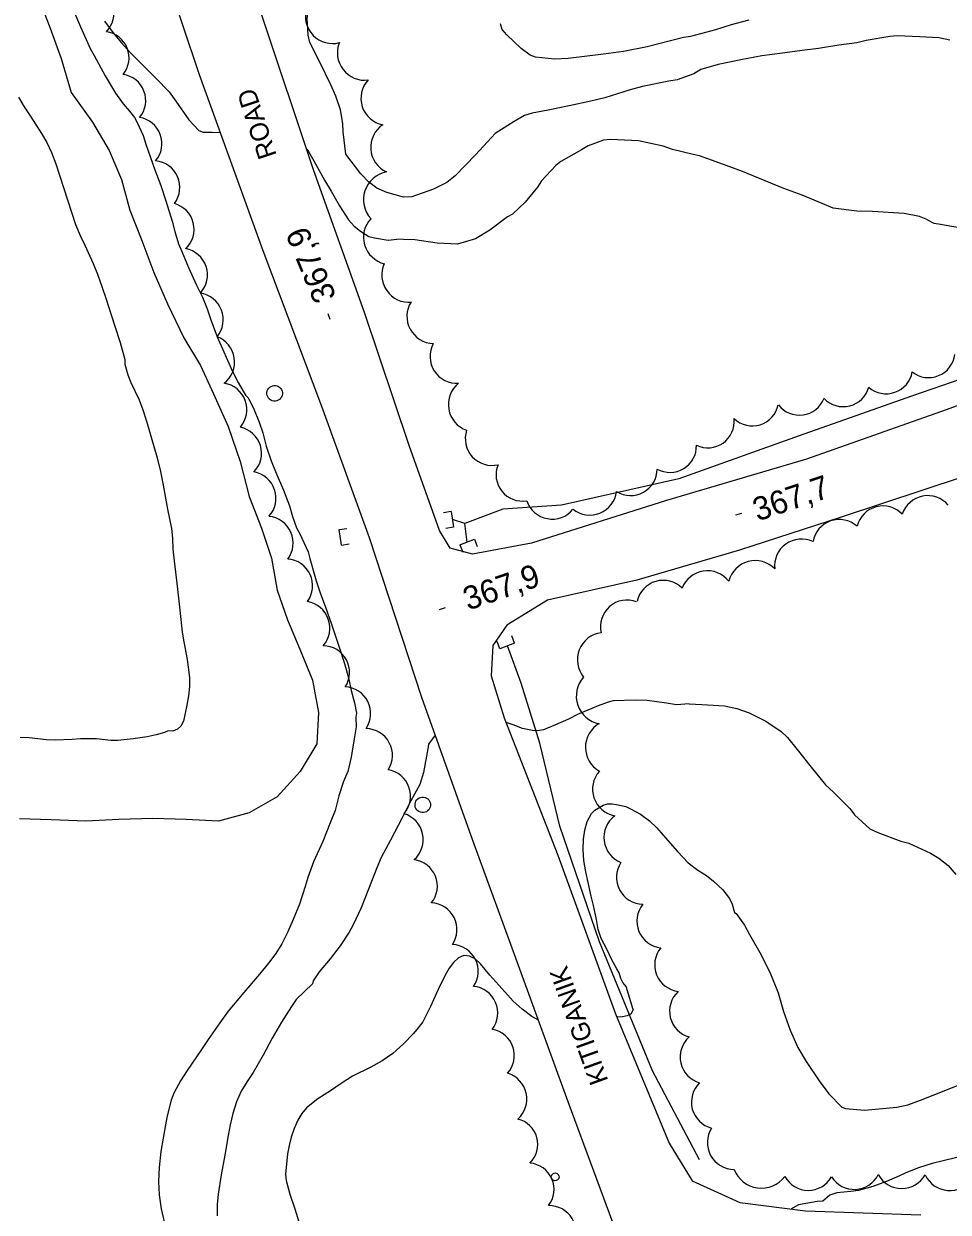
# Model space of a CAD drawing. Extents: x 287698 to 290158, y 5234163 to 5237182.
# Drawn here: x 288854 to 288972.8, y 5235484.4 to 5235637.2 of the extents above; entities that cross this region are included whole.
import ezdxf

# ---------------------------------------------------------------- set-up
doc = ezdxf.new("R2010")
doc.units = 0
for name, color, linetype in [('Niveau 1', 7, 'Continuous'), ('Niveau 2', 7, 'Continuous'), ('Niveau 21', 7, 'Continuous'), ('Niveau 26', 7, 'Continuous'), ('Niveau 3', 7, 'Continuous'), ('Niveau 36', 7, 'Continuous'), ('Niveau 4', 7, 'Continuous'), ('Niveau 44', 7, 'Continuous')]:
    doc.layers.add(name, color=color, linetype=linetype)

msp = doc.modelspace()

# ---------------------------------------------------------------- linework, layer by layer
at = {"layer": 'Niveau 1'}
for points in [[(288897.32, 5235617.89), (288895.4, 5235620.43), (288895.03, 5235623.29), (288895, 5235624.36), (288894.71, 5235626.11), (288894.1, 5235627.89), (288893.44, 5235629.34), (288892.04, 5235632.24), (288890.74, 5235634.78), (288890.52, 5235635.71), (288890.39, 5235637.85), (288890.58, 5235639.11), (288891.22, 5235641.08), (288891.71, 5235642.19), (288892.7, 5235644.85), (288893.63, 5235647.06), (288894.81, 5235649.61), (288895.41, 5235650.58), (288896.79, 5235652.68), (288897.3, 5235653.32)], [(288973.01, 5235635.09), (288971.6, 5235635.38), (288969.18, 5235635.49), (288966.26, 5235635.63), (288965.29, 5235635.54), (288962.27, 5235635.04), (288961.06, 5235634.74), (288958.76, 5235634.43), (288956.13, 5235633.99), (288954.05, 5235633.75), (288951.52, 5235633.43), (288948.86, 5235633.08), (288946.15, 5235632.55), (288943.25, 5235631.96), (288941.01, 5235631.29), (288940.09, 5235630.77), (288937.95, 5235629.96), (288936.89, 5235629.79), (288933.53, 5235629.14), (288931.91, 5235628.69), (288928.66, 5235627.68), (288926.87, 5235627.23), (288924.08, 5235626.64), (288921.4, 5235626.06), (288919.34, 5235625.71), (288918.34, 5235625.38), (288917.01, 5235624.61), (288914.56, 5235623.08), (288914.11, 5235622.58), (288912.04, 5235620.35), (288909.43, 5235617.62), (288908.36, 5235616.77), (288906.64, 5235615.91), (288903.85, 5235614.92), (288902.79, 5235614.91), (288900.66, 5235615.48), (288899.36, 5235616.05), (288898.29, 5235616.85), (288897.39, 5235617.8), (288897.32, 5235617.89)], [(288932.31, 5235510.43), (288931.4, 5235513.39), (288930.99, 5235513.9), (288930.74, 5235514.44), (288930.53, 5235515.15), (288930.21, 5235515.66), (288929.56, 5235516.82), (288928.97, 5235518.11), (288928.2, 5235519.58), (288927.82, 5235520.72), (288927.6, 5235522), (288927.23, 5235523.8), (288926.91, 5235525), (288926.55, 5235526.78), (288926.21, 5235528.16), (288925.96, 5235529.6), (288925.9, 5235531.03), (288925.91, 5235532.35), (288926.11, 5235533.52), (288926.38, 5235534.61), (288926.96, 5235535.66), (288927.4, 5235536.09), (288928.46, 5235536.72), (288929.03, 5235536.88), (288929.6, 5235536.9), (288930.17, 5235536.81), (288931.35, 5235536.53), (288931.99, 5235536.25), (288933.26, 5235535.55), (288934.4, 5235534.71), (288935.36, 5235533.79), (288936.17, 5235532.86), (288938, 5235530.75), (288939.4, 5235529.29), (288940.62, 5235528.38), (288941.73, 5235527.67), (288942.62, 5235526.93), (288943.84, 5235525.82), (288944.68, 5235524.71), (288945.02, 5235524), (288945.35, 5235522.92), (288945.57, 5235522.79)], [(288945.57, 5235522.79), (288946.63, 5235521.27), (288947.27, 5235520.11), (288948.76, 5235517.46), (288949.97, 5235515.03), (288950.97, 5235512.57), (288951.64, 5235510.17), (288952.48, 5235507.78), (288953.49, 5235505.56), (288954.55, 5235503.74), (288956.2, 5235501.26), (288957.47, 5235499.62), (288959.15, 5235497.89), (288959.6, 5235497.7), (288962.06, 5235497.51), (288962.98, 5235497.57), (288966.19, 5235497.88), (288967.62, 5235498.21), (288969.25, 5235498.79), (288972.49, 5235500.06), (288975.44, 5235501.26), (288976.61, 5235501.87), (288978.1, 5235502.63)], [(288920.14, 5235509.06), (288919.3, 5235509.55), (288918.03, 5235510.47), (288916.88, 5235511.53), (288915.83, 5235512.7), (288913.88, 5235514.88), (288912.69, 5235516.32), (288911.99, 5235516.94), (288911.27, 5235517.31), (288910.55, 5235517.37), (288909.87, 5235517.08), (288909.24, 5235516.5), (288908.65, 5235515.75), (288908.14, 5235514.87), (288907.25, 5235513.01), (288906.27, 5235510.82), (288905.27, 5235508.87), (288904.69, 5235508.08), (288904.07, 5235507.38), (288902.78, 5235506.05), (288901.43, 5235504.79), (288900.04, 5235503.83), (288898.58, 5235503.04), (288896.25, 5235501.86), (288894.76, 5235500.94), (288893.39, 5235500), (288891.76, 5235498.96), (288890.34, 5235497.82), (288889.74, 5235497.09), (288889.21, 5235496.2), (288888.75, 5235495.14), (288888.37, 5235494.04), (288888.09, 5235492.94), (288887.9, 5235491.88), (288887.62, 5235489.28), (288887.73, 5235488.45), (288888.2, 5235486.7), (288888.84, 5235484.8), (288889.51, 5235482.59)], [(288932.31, 5235510.43), (288932.05, 5235509.87), (288931.55, 5235509.63), (288930.96, 5235509.5), (288930.22, 5235509.47)]]:
    msp.add_lwpolyline(points, dxfattribs=at)
at = {"layer": 'Niveau 2'}
for points in [[(288855.92, 5235640.43), (288857.37, 5235636.62), (288858.81, 5235632.73), (288860.08, 5235628.35), (288862.8, 5235624.52), (288864.97, 5235620.89), (288866.55, 5235617.16), (288867.62, 5235613.23), (288869.14, 5235609.32), (288870.71, 5235605.21), (288872.46, 5235601.16), (288874.54, 5235596.81), (288876.68, 5235593.25), (288878.39, 5235589.61), (288880.26, 5235585.42), (288881.79, 5235580.89), (288882.95, 5235576.4), (288884.54, 5235572.35), (288885.84, 5235568.49), (288886.55, 5235564.38), (288887.87, 5235560.53), (288889.48, 5235556.77), (288891.1, 5235552.78), (288891.87, 5235548.64), (288891.64, 5235544.61), (288889.5, 5235541.04), (288886.57, 5235537.8), (288882.97, 5235535.72), (288879, 5235534.68), (288874.85, 5235534.89), (288870.57, 5235535.01), (288866.18, 5235534.88), (288861.94, 5235534.67), (288857.52, 5235534.82), (288853.45, 5235534.95)], [(288860.52, 5235638.58), (288861.29, 5235636.8), (288862.5, 5235634.02), (288863.03, 5235633.09), (288864.46, 5235630.49), (288865.79, 5235628.26), (288866.76, 5235626.89), (288867.57, 5235625.97), (288868.23, 5235625.14), (288868.57, 5235624.49), (288869.31, 5235622.82), (288869.69, 5235621.71), (288870.84, 5235618.41), (288871.59, 5235616.39), (288872.24, 5235614.43), (288873.04, 5235611.83), (288873.38, 5235610.48), (288873.88, 5235608.88), (288874.31, 5235607.92), (288875.16, 5235605.87), (288876.17, 5235603.57), (288876.94, 5235602.02), (288877.55, 5235600.54), (288878.03, 5235599.14), (288878.84, 5235596.93), (288879.52, 5235595.4), (288880.83, 5235592.47), (288881.55, 5235591.06), (288882.47, 5235589.44), (288882.84, 5235589.08), (288882.91, 5235588.91)], [(288864.38, 5235637.52), (288865.48, 5235636.03), (288866.55, 5235634.72), (288867.65, 5235633.48), (288868.8, 5235632.34), (288870.95, 5235630.2), (288872.65, 5235628.45), (288873.51, 5235627.22), (288875.21, 5235624.83), (288876.49, 5235623.45), (288877.06, 5235623.27), (288878.19, 5235623.24), (288879.27, 5235623.19)], [(288947.19, 5235637.64), (288944.89, 5235637.06), (288942.89, 5235636.42), (288939.68, 5235635.57), (288938.79, 5235635.44), (288934.13, 5235634.24), (288931.06, 5235633.63), (288928.5, 5235633.27), (288923.96, 5235632.71), (288922.19, 5235632.66), (288919.77, 5235632.88), (288919.07, 5235633.17), (288917.92, 5235634.02), (288916.08, 5235635.76), (288915.49, 5235636.47), (288915.26, 5235637.2)], [(288853.29, 5235627.74), (288854.03, 5235626.5), (288854.81, 5235625.34), (288856.27, 5235623.1), (288856.93, 5235621.92), (288857.55, 5235620.65), (288858.1, 5235619.19), (288858.61, 5235617.6), (288859.6, 5235614.55), (288860.62, 5235611.37), (288861.22, 5235609.95), (288861.81, 5235608.71), (288862.91, 5235606.35), (288863.46, 5235605), (288864.03, 5235603.42), (288864.56, 5235601.8), (288865.64, 5235598.42), (288866.39, 5235596.2), (288866.96, 5235594.03), (288866.99, 5235593.41), (288867.34, 5235592.07), (288867.76, 5235591.08), (288868.8, 5235588.84), (288869.28, 5235587.54), (288869.74, 5235586.09), (288870.35, 5235584.03), (288871.13, 5235581.37), (288871.54, 5235579.61), (288871.88, 5235577.85), (288872.46, 5235574.77), (288872.96, 5235572.29), (288873.08, 5235571.04), (288873.15, 5235569.65), (288873.31, 5235568.12), (288873.7, 5235564.88), (288874.05, 5235561.79), (288874.35, 5235558.96), (288874.55, 5235557.71), (288874.97, 5235555.43), (288875.27, 5235553.14), (288875.3, 5235551.96), (288875.16, 5235550.78), (288874.95, 5235549.58), (288874.5, 5235547.5), (288874.16, 5235546.88), (288873.74, 5235546.49), (288873.15, 5235546.22), (288872.56, 5235546.27), (288872.08, 5235546.07), (288871.01, 5235545.77), (288869.83, 5235545.52), (288868.04, 5235545.26), (288866.09, 5235545.03), (288865.18, 5235545.05), (288863.33, 5235545.23), (288861.27, 5235545.25), (288860.2, 5235545.16), (288858.02, 5235545.09), (288856.9, 5235545.14), (288854.69, 5235545.38), (288853.54, 5235545.4)], [(288969.97, 5235612.08), (288969.11, 5235612.39), (288967.14, 5235612.78), (288963.07, 5235613.06), (288961.06, 5235613.08), (288958, 5235613.49), (288956.59, 5235614.06), (288954.03, 5235615.15), (288951.68, 5235616.02), (288949.27, 5235617.01), (288946.37, 5235618.18), (288943.45, 5235619.28), (288940.82, 5235620.21), (288940.01, 5235620.4), (288937.38, 5235621.02), (288936.18, 5235621.45), (288933, 5235622.14), (288932.12, 5235622.16), (288929.4, 5235622.33), (288928.49, 5235622.23), (288926.55, 5235621.5), (288925.69, 5235620.98), (288923.02, 5235619.47), (288922.37, 5235618.97), (288920.55, 5235616.99), (288920, 5235616.2), (288918.45, 5235614.24), (288916.8, 5235612.72), (288916.18, 5235612.35), (288913.91, 5235610.64), (288912.04, 5235609.54), (288909.73, 5235608.87)], [(288890.35, 5235621.07), (288890.6, 5235620.77), (288891.27, 5235619.55), (288892.62, 5235617.09), (288893.48, 5235615.67), (288894.57, 5235613.79), (288895.74, 5235611.96), (288896.44, 5235611.18), (288897.28, 5235610.53), (288898.32, 5235609.83), (288899.05, 5235609.66), (288900.82, 5235609.38), (288901.94, 5235609.5), (288901.94, 5235609.5)], [(288969.97, 5235612.08), (288970.95, 5235611.57), (288971.57, 5235611.47), (288974.28, 5235610.98), (288977.44, 5235610.42), (288979.07, 5235610.02), (288980.81, 5235609.52), (288982.81, 5235609.1), (288984.67, 5235608.77), (288987.94, 5235608.2), (288990.65, 5235607.77), (288993.21, 5235607.4), (288995.84, 5235606.95), (288997.02, 5235606.42), (288997.51, 5235606.05), (288998.33, 5235605.32), (288998.44, 5235604.65), (288998.27, 5235604.16), (288997.72, 5235602.9), (288997.46, 5235601.85), (288996.75, 5235600.1), (288996.33, 5235599.66), (288996.2, 5235599.57)], [(288909.73, 5235608.87), (288907.11, 5235608.99), (288904.26, 5235609.41), (288902.79, 5235609.47), (288901.94, 5235609.5)], [(288882.91, 5235588.91), (288883.49, 5235587.78), (288884.25, 5235585.97), (288884.71, 5235584.58), (288885.16, 5235582.86), (288885.77, 5235581.01), (288886.44, 5235579.39), (288887.37, 5235577.24), (288888.12, 5235575.21), (288888.53, 5235573.84), (288889.04, 5235572.37), (288889.45, 5235571.62), (288890.52, 5235569.31), (288890.77, 5235568.43), (288891.58, 5235565.57), (288892.12, 5235563.9), (288892.74, 5235562.32), (288893.55, 5235560), (288894.54, 5235557.04), (288895.19, 5235554.94), (288895.76, 5235552.94), (288896.06, 5235551.47), (288896.49, 5235549.87), (288896.74, 5235548.55), (288896.68, 5235548.05), (288896.7, 5235546.8), (288896.63, 5235546.29), (288896.4, 5235544.99)], [(288939.51, 5235549.74), (288937.88, 5235549.62), (288936.58, 5235549.85), (288934.12, 5235550.19), (288932.61, 5235550.2), (288929.75, 5235550.13), (288929.12, 5235549.97), (288927.82, 5235549.48), (288925.17, 5235548.37), (288923.99, 5235547.78), (288922.35, 5235547.04), (288920.8, 5235546.4), (288920, 5235546.26), (288919.36, 5235546.3), (288918.09, 5235546.57), (288916.87, 5235547.05), (288915.98, 5235547.37)], [(288939.51, 5235549.74), (288941.14, 5235549.67), (288944.07, 5235549.48), (288945.64, 5235549.15), (288947.24, 5235548.58), (288949.35, 5235547.53), (288951.32, 5235546.21), (288952.13, 5235545.43), (288953.4, 5235543.88), (288955.19, 5235541.61), (288957.04, 5235539.35), (288958.08, 5235538.4), (288960.15, 5235536.27), (288960.77, 5235535.47), (288962.75, 5235533.68), (288963.77, 5235533.2), (288966.72, 5235532.1), (288967.73, 5235531.83), (288970.53, 5235530.54), (288971.61, 5235529.9), (288972.79, 5235528.96), (288973.79, 5235527.8)], [(288906.87, 5235545.71), (288906.01, 5235544.55), (288905.9, 5235543.97), (288905.36, 5235540.92), (288904.87, 5235539.37), (288904.44, 5235538.53), (288903.54, 5235536.88), (288902.63, 5235535.09), (288901.13, 5235532.22), (288899.91, 5235530), (288899.35, 5235528.66), (288898.31, 5235525.92), (288897.35, 5235523.51), (288896.34, 5235521.35), (288895.79, 5235520.37), (288894.64, 5235518.62), (288893.35, 5235516.95), (288891.95, 5235515.27), (288891.18, 5235514.12), (288891.1, 5235513.75)], [(288896.4, 5235544.99), (288896.05, 5235542.88), (288895.64, 5235541.05), (288895.07, 5235539.76), (288894.47, 5235537.94), (288893.99, 5235536.02), (288893.37, 5235534.46), (288892.41, 5235532.06), (288891.23, 5235529.42), (288890.48, 5235527.44), (288890.15, 5235526.25), (288889.42, 5235523.97), (288888.62, 5235522), (288887.88, 5235520.36), (288887.16, 5235518.9), (288886.37, 5235517.65), (288885.44, 5235516.4), (288884.27, 5235514.98), (288882.26, 5235512.65), (288880.24, 5235510.23), (288879.2, 5235508.73), (288877.68, 5235506.6), (288876.75, 5235505.17), (288874.98, 5235502.61), (288874.13, 5235501.28), (288873.28, 5235499.68), (288872.92, 5235498.79), (288872.4, 5235496.77), (288872.2, 5235495.61), (288871.6, 5235492.2), (288871.37, 5235490.11), (288871.31, 5235488.34), (288871.37, 5235486.61), (288871.64, 5235484.8), (288872.08, 5235482.97)], [(288891.1, 5235513.75), (288889.01, 5235511.72), (288888.39, 5235510.84), (288887.13, 5235508.83), (288885.9, 5235506.77), (288884.76, 5235504.56), (288883.47, 5235502.34), (288882.69, 5235501.2), (288881.94, 5235499.95), (288881.32, 5235498.56), (288880.84, 5235497.07), (288880.5, 5235495.62), (288880.26, 5235494.26), (288879.81, 5235491.72), (288879.36, 5235489.19), (288878.96, 5235486.71), (288878.85, 5235485.39), (288878.82, 5235483.91)], [(288989.64, 5235497.52), (288988.2, 5235496.44), (288987.69, 5235496.07), (288986.37, 5235495.42), (288985.07, 5235494.96), (288983.47, 5235494.49), (288980.98, 5235493.68), (288979.34, 5235492.98), (288977.63, 5235492.35), (288975.7, 5235491.83), (288973.74, 5235491.38), (288970.75, 5235490.63), (288968.98, 5235490.09), (288967.34, 5235489.46), (288966.56, 5235489.06), (288964.87, 5235488.32), (288963.11, 5235487.69), (288961.26, 5235487.18), (288960.3, 5235487.03), (288958.5, 5235486.88), (288957.6, 5235486.59)], [(288957.6, 5235486.59), (288956.69, 5235485.81), (288955.98, 5235485.74), (288953.55, 5235485.31), (288952.88, 5235484.94), (288952.67, 5235484.77)]]:
    msp.add_lwpolyline(points, dxfattribs=at)
at = {"layer": 'Niveau 21'}
for points in [[(288930.12, 5235481.92), (288923.96, 5235498.58), (288917.4, 5235516.56), (288911.7, 5235532.16), (288905.14, 5235550.55), (288898.43, 5235571.09), (288892.3, 5235587.97), (288884.77, 5235607.98), (288876.58, 5235630.61), (288870.03, 5235650.2), (288863.94, 5235666.55), (288857.87, 5235680.15), (288851, 5235692.38), (288841.37, 5235707.56), (288830.57, 5235721.47), (288817.25, 5235736.39), (288805.35, 5235749.11), (288792.27, 5235761.66), (288777.13, 5235774.32), (288762.23, 5235785.22), (288748.23, 5235793.37), (288734.09, 5235801.03), (288722.53, 5235805.81), (288711.22, 5235807.49)], [(289039.95, 5235643.74), (289033.25, 5235633.04), (289024.89, 5235622.85), (289016.26, 5235612.73), (289007.8, 5235605.31), (288996.9, 5235597.72), (288986.37, 5235592.6), (288972.55, 5235587.53), (288954.61, 5235581.21), (288936.58, 5235575.89), (288919.23, 5235570.41), (288911.67, 5235569), (288908.77, 5235569.76), (288907.4, 5235572.02), (288903.54, 5235582.95), (288897.76, 5235600.07), (288891.24, 5235618.41), (288884.53, 5235638.44)], [(288974.74, 5235578.92), (288959.05, 5235573.75), (288946, 5235569.52), (288932.77, 5235565.67), (288921.32, 5235563.06), (288916.08, 5235559.86), (288914.29, 5235557.24), (288914.06, 5235553.36), (288915.75, 5235547.96), (288922.61, 5235530.31), (288930.06, 5235509.9), (288936.96, 5235493.24), (288939.88, 5235488.41), (288946.01, 5235485.61), (288954.45, 5235484.54), (288969.29, 5235484.03)]]:
    msp.add_lwpolyline(points, dxfattribs=at)
at = {"layer": 'Niveau 26'}
for p, q in [((288908.91, 5235574.46), (288907.92, 5235574.3)), ((288908.91, 5235574.46), (288909.23, 5235572.46)), ((288894.51, 5235572.15), (288895.49, 5235572.31)), ((288894.83, 5235570.15), (288894.51, 5235572.15)), ((288909.23, 5235572.46), (288908.25, 5235572.3)), ((288894.83, 5235570.15), (288895.82, 5235570.31)), ((288910.04, 5235570.18), (288911.92, 5235570.91)), ((288910.04, 5235570.18), (288910.4, 5235569.25)), ((288911.92, 5235570.91), (288912.28, 5235569.98)), ((288917.07, 5235557.56), (288916.71, 5235558.49)), ((288915.19, 5235556.83), (288914.83, 5235557.76)), ((288917.07, 5235557.56), (288915.19, 5235556.83))]:
    msp.add_line(p, q, dxfattribs=at)
at = {"layer": 'Niveau 3'}
for p, q in [((288893.38, 5235599.15), (288893.1, 5235599.89)), ((288945.51, 5235574.03), (288946.27, 5235574.25)), ((288907.42, 5235561.86), (288908.18, 5235562.12))]:
    msp.add_line(p, q, dxfattribs=at)
at = {"layer": 'Niveau 36'}
for centre, major_axis in [((288886.23, 5235589.68), (0.994, -0.109)), ((288905.27, 5235536.76), (0.994, -0.109)), ((288922.29, 5235488.93), (0.497, -0.055))]:
    msp.add_ellipse(centre, major_axis=major_axis, ratio=0.999984, dxfattribs=at)
at = {"layer": 'Niveau 4'}
for points in [[(289052.7, 5235780.36), (289057.52, 5235771.53), (289062.7, 5235756.88), (289066.32, 5235742.84), (289066.56, 5235728.07), (289064.5, 5235712.75), (289061.18, 5235696.75), (289055.35, 5235681.34), (289048.24, 5235666.42), (289041.25, 5235651.91), (289034.42, 5235638.54), (289028.21, 5235629.43), (289018.72, 5235617.84), (289008.85, 5235608.14), (288997.86, 5235600.87), (288983.14, 5235594.48), (288968.23, 5235589.37), (288954.27, 5235584.42), (288938.17, 5235578.69), (288923.1, 5235575.3), (288915.54, 5235574.78), (288910.68, 5235572.92)], [(288910.68, 5235572.92), (288909.07, 5235573.47)], [(288910.97, 5235570.54), (288910.68, 5235572.92)], [(288940.84, 5235491.11), (288934.79, 5235502.57), (288928, 5235519.14), (288922.9, 5235534.03), (288920.3, 5235544.68), (288917.9, 5235552.4), (288916.14, 5235557.2)]]:
    msp.add_lwpolyline(points, dxfattribs=at)
at = {"layer": 'Niveau 44'}
for centre, radius, start, end in [((288877.62, 5235593.71), 3.46, 307.8179, 69.4872), ((288970.29, 5235595.08), 3.39, 231.4943, 353.2238), ((288964.84, 5235593), 3.39, 228.5003, 350.3262), ((288879.22, 5235587.57), 3.44, 319.2803, 81.3197), ((288912.07, 5235588.23), 3.51, 128.8005, 250.5546), ((288881.1, 5235581.95), 3.44, 315.9834, 77.8162), ((288914.16, 5235583.83), 3.43, 161.5563, 283.1711), ((288918.07, 5235579.2), 3.38, 157.5554, 279.5526), ((288926.74, 5235577.47), 3.46, 231.4012, 353.0809), ((288970.18, 5235573.08), 3.44, 40.097, 161.962), ((288921.91, 5235576.96), 3.46, 198.5871, 320.4644), ((288964.44, 5235571.75), 3.44, 44.0943, 165.9648), ((288958.81, 5235570.02), 3.43, 48.2307, 170.2683), ((288928.65, 5235555.41), 3.51, 97.546, 219.5089), ((288938.53, 5235516.2), 3.45, 141.0191, 262.936), ((288940.43, 5235510.23), 3.44, 132.497, 254.6056), ((288941.82, 5235504.34), 3.46, 131.7612, 253.8305)]:
    msp.add_arc(centre, radius, start, end, dxfattribs=at)
for centre, major_axis, ratio, start_param, end_param in [((288862.15, 5235638.54), (3.26, 0.99), 0.999977, 5.219402, 7.345195), ((288893.57, 5235638.03), (2.41, -2.45), 0.969757, 3.635805, 5.788973), ((288864.11, 5235632.81), (3.16, 1.28), 0.992639, 5.213421, 7.327839), ((288897.65, 5235633.32), (2.09, -2.73), 0.962412, 3.637173, 5.787605), ((288866.24, 5235627.31), (3.21, 1.18), 0.993259, 5.239252, 7.357007), ((288900.8, 5235627.62), (-3.33, -1.02), 0.995598, 5.242483, 7.365592), ((288868.33, 5235621.78), (3.2, 1.18), 0.999437, 5.221969, 7.343721), ((288902.07, 5235621.31), (-3.48, -0.28), 0.998256, 5.217375, 7.341451), ((288870.6, 5235616.14), (3.14, 1.41), 0.996819, 5.215089, 7.340814), ((288901.34, 5235614.55), (-3.51, 1.15), 0.988075, 5.225254, 7.336218), ((288872.43, 5235610.76), (3.36, 0.77), 0.99516, 5.243648, 7.360398), ((288900.98, 5235609.63), (1.89, -2.87), 0.956538, 3.33063, 5.48428), ((288874.15, 5235604.89), (3.36, 0.76), 0.999598, 5.315905, 7.445866), ((288903.37, 5235604.75), (2.53, -2.33), 0.961492, 3.416796, 5.571577), ((288876.19, 5235599.15), (3.26, 1.09), 0.998299, 5.264792, 7.389545), ((288906.57, 5235599.46), (2.04, -2.76), 0.960328, 3.485136, 5.641957), ((288909.67, 5235594.42), (-2.92, -1.87), 0.999951, 5.216851, 7.345096), ((288959.32, 5235591.35), (-0.28, -3.38), 0.99996, 5.549607, 7.67315), ((288953.68, 5235590.27), (0.35, -3.39), 0.997622, 5.261326, 7.380533), ((288947.63, 5235588.89), (1.01, -3.25), 0.999977, 5.222388, 7.347632), ((288941.92, 5235586.06), (1.4, 3.09), 0.999994, 3.116853, 5.243736), ((288937.06, 5235582.88), (1.76, -2.89), 0.998714, 5.219352, 7.344822), ((288882.96, 5235576.18), (3.26, 1.09), 0.999994, 5.221984, 7.350696), ((288931.99, 5235579.94), (1.66, -2.98), 0.999544, 5.216016, 7.346841), ((288885.17, 5235570.43), (3.15, 1.39), 0.999447, 5.217053, 7.340378), ((288953.95, 5235567.48), (-2.02, 2.81), 0.99802, 5.217613, 7.340946), ((288887.65, 5235564.91), (3.13, 1.48), 0.99709, 5.220321, 7.337128), ((288948, 5235564.66), (-0.08, 3.51), 0.999931, 5.459373, 7.586325), ((288936.19, 5235562.21), (-2.47, 2.38), 0.992801, 4.688766, 6.844486), ((288941.85, 5235563.4), (0, 3.46), 0.999831, 5.369283, 7.497818), ((288889.87, 5235559.5), (3.25, 1.17), 0.998412, 5.21652, 7.338362), ((288931.54, 5235559.66), (-2.59, -2.26), 0.99876, 3.635094, 5.789684), ((288892.41, 5235553.78), (3.03, 1.65), 0.996265, 5.21392, 7.339426), ((288895.12, 5235548.49), (3.14, 1.45), 0.996681, 5.254168, 7.369939), ((288928.65, 5235550.76), (-3.44, -1.23), 0.990816, 5.209085, 7.324078), ((288929.68, 5235544.16), (-3.5, 0.15), 0.998354, 5.269433, 7.389469), ((288897.91, 5235543.11), (3.09, 1.57), 0.996136, 5.245813, 7.365178), ((288900.25, 5235537.87), (3.27, 1.11), 0.995498, 5.24445, 7.363097), ((288930.57, 5235538.78), (-3.29, -1.15), 0.997139, 5.215866, 7.338144), ((288901.87, 5235532.31), (3.42, 0.53), 0.999002, 5.280983, 7.408398), ((288932.03, 5235532.58), (-3.45, -0.46), 0.998778, 5.220257, 7.342782), ((288903.7, 5235526.31), (3.19, 1.3), 0.995964, 5.213462, 7.335827), ((288933.67, 5235527.45), (-3.12, -1.59), 0.992844, 5.233431, 7.352149), ((288906.22, 5235520.71), (3.08, 1.56), 0.99708, 5.220427, 7.342231), ((288936.25, 5235521.81), (-3.2, -1.32), 0.999804, 5.216713, 7.347251), ((288908.95, 5235515.35), (3.21, 1.25), 0.999598, 5.315839, 7.444795), ((288911.45, 5235509.98), (3.25, 1.2), 0.998846, 5.279508, 7.400883), ((288913.58, 5235504.5), (3.27, 1.15), 0.989051, 5.226429, 7.335801), ((288915.2, 5235498.94), (-2.35, 2.52), 0.999995, 3.115476, 5.244858), ((288943.24, 5235498.53), (-3.42, -0.36), 0.999829, 5.371829, 7.501529), ((288916.68, 5235493.09), (3.28, 0.78), 0.997568, 5.257074, 7.378163), ((288945.32, 5235493.35), (3.47, -0.05), 0.999984, 2.590588, 4.719661), ((288918.73, 5235487.31), (-3.39, 0.35), 0.999983, 2.589636, 4.719581), ((288948.8, 5235491.24), (-1.37, -3.5), 0.99994, 5.457217, 7.581854), ((288960.74, 5235490.77), (0.19, -3.45), 0.99597, 5.216646, 7.335354), ((288966.84, 5235490.9), (-0.01, -3.47), 0.999863, 5.219892, 7.342196), ((288973, 5235490.63), (-0.25, -3.45), 0.998599, 5.214311, 7.342461), ((288954.82, 5235490.67), (0.02, -3.48), 0.99368, 5.213379, 7.328558), ((288921.53, 5235481.81), (2.93, 1.76), 0.999799, 5.218894, 7.343229)]:
    msp.add_ellipse(centre, major_axis=major_axis, ratio=ratio, start_param=start_param, end_param=end_param, dxfattribs=at)

# ---------------------------------------------------------------- texts
at = {"layer": 'Niveau 21'}
for s, rotation, p in [('ROAD', 108.2513, (288886.52, 5235620.28)), ('KITIGANIK', 109.8114, (288929.14, 5235501.29))]:
    msp.add_text(s, height=2.4, rotation=rotation, dxfattribs=at).set_placement(p)
at = {"layer": 'Niveau 3'}
for s, rotation, p in [('367,9', 112.6789, (288894.21, 5235602.09)), ('367,7', 18.5706, (288948.31, 5235573.19)), ('367,9', 19.0179, (288911.09, 5235561.72))]:
    msp.add_text(s, height=3, rotation=rotation, dxfattribs=at).set_placement(p)

doc.saveas('drawing.dxf')
